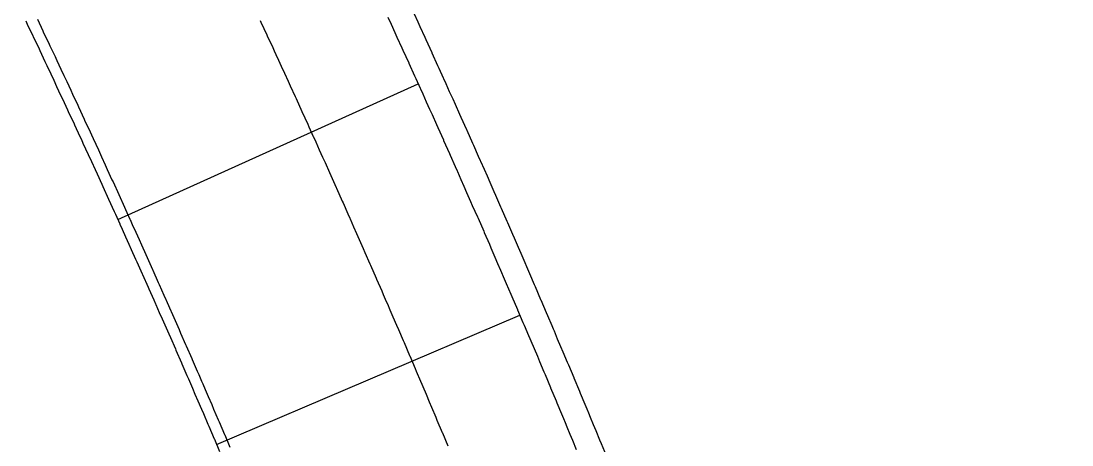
# Model space of a CAD drawing. Extents: x 2145147 to 2158018, y 137519 to 148068.
# Drawn here: x 2150662.5 to 2150725.2, y 141970.2 to 141995.5 of the extents above; entities that cross this region are included whole.
import ezdxf

# ---------------------------------------------------------------- set-up
doc = ezdxf.new("R2010")
doc.units = 0
for name, color, linetype in [('PR_Curb_Back', 7, 'Continuous'), ('PR_Curb_Face', 7, 'Continuous'), ('PR_Joint_Contraction', 7, 'Continuous'), ('PR_Joint_Long', 7, 'Continuous'), ('PR_Parapet', 7, 'Continuous'), ('PR_Phasing_Pavement_6', 7, 'Continuous'), ('PR_Road_Shoulder', 7, 'Continuous')]:
    doc.layers.add(name, color=color, linetype=linetype)

msp = doc.modelspace()

# ---------------------------------------------------------------- linework, layer by layer
at = {"layer": 'PR_Curb_Back'}
msp.add_lwpolyline([(2150662.807, 141995.494), (2150662.895, 141995.307), (2150663.226, 141994.609), (2150663.247, 141994.564), (2150663.598, 141993.819), (2150663.643, 141993.725), (2150663.949, 141993.074), (2150663.99, 141992.986), (2150664.059, 141992.84), (2150664.298, 141992.329), (2150664.474, 141991.954), (2150664.647, 141991.584), (2150664.887, 141991.067), (2150664.994, 141990.838), (2150665.3, 141990.18), (2150665.341, 141990.092), (2150665.687, 141989.345), (2150665.711, 141989.293), (2150666.032, 141988.598), (2150666.121, 141988.405), (2150666.218, 141988.193), (2150666.376, 141987.85), (2150666.529, 141987.516), (2150666.719, 141987.102), (2150666.936, 141986.627), (2150667.061, 141986.354), (2150667.343, 141985.737), (2150667.403, 141985.605), (2150667.743, 141984.856), (2150667.747, 141984.846), (2150668.083, 141984.106), (2150668.151, 141983.956), (2150668.41, 141983.383), (2150668.422, 141983.356), (2150668.553, 141983.064), (2150668.76, 141982.606), (2150668.955, 141982.172), (2150669.097, 141981.855), (2150669.355, 141981.279), (2150669.433, 141981.104), (2150669.753, 141980.386), (2150669.768, 141980.352), (2150670.103, 141979.6), (2150670.151, 141979.492), (2150670.436, 141978.848), (2150670.547, 141978.598), (2150670.565, 141978.556), (2150670.769, 141978.095), (2150670.942, 141977.703), (2150671.101, 141977.342), (2150671.335, 141976.808), (2150671.431, 141976.589), (2150671.728, 141975.912), (2150671.761, 141975.835), (2150672.09, 141975.08), (2150672.119, 141975.015), (2150672.419, 141974.326), (2150672.509, 141974.118), (2150672.684, 141973.713), (2150672.746, 141973.571), (2150672.897, 141973.221), (2150673.072, 141972.815), (2150673.285, 141972.322), (2150673.398, 141972.059), (2150673.671, 141971.424), (2150673.723, 141971.303), (2150674.046, 141970.546), (2150674.056, 141970.525), (2150674.369, 141969.79)], dxfattribs=at)
msp.add_lwpolyline([(2150662.807, 141995.494), (2150662.895, 141995.307), (2150663.226, 141994.609), (2150663.247, 141994.564), (2150663.598, 141993.819), (2150663.643, 141993.725), (2150663.949, 141993.074), (2150663.99, 141992.986), (2150664.059, 141992.84), (2150664.298, 141992.329), (2150664.474, 141991.954), (2150664.647, 141991.584), (2150664.887, 141991.067), (2150664.994, 141990.838), (2150665.3, 141990.18), (2150665.341, 141990.092), (2150665.687, 141989.345), (2150665.711, 141989.293), (2150666.032, 141988.598), (2150666.121, 141988.405), (2150666.218, 141988.193), (2150666.376, 141987.85), (2150666.529, 141987.516), (2150666.719, 141987.102), (2150666.936, 141986.627), (2150667.061, 141986.354), (2150667.343, 141985.737), (2150667.403, 141985.605), (2150667.743, 141984.856), (2150667.747, 141984.846), (2150668.083, 141984.106), (2150668.151, 141983.956), (2150668.41, 141983.383), (2150668.422, 141983.356), (2150668.553, 141983.064), (2150668.76, 141982.606), (2150668.955, 141982.172), (2150669.097, 141981.855), (2150669.355, 141981.279), (2150669.433, 141981.104), (2150669.753, 141980.386), (2150669.768, 141980.352), (2150670.103, 141979.6), (2150670.151, 141979.492), (2150670.436, 141978.848), (2150670.547, 141978.598), (2150670.565, 141978.556), (2150670.769, 141978.095), (2150670.942, 141977.703), (2150671.101, 141977.342), (2150671.335, 141976.808), (2150671.431, 141976.589), (2150671.728, 141975.912), (2150671.761, 141975.835), (2150672.09, 141975.08), (2150672.119, 141975.015), (2150672.419, 141974.326), (2150672.509, 141974.118), (2150672.684, 141973.713), (2150672.746, 141973.571), (2150672.897, 141973.221), (2150673.072, 141972.815), (2150673.285, 141972.322), (2150673.398, 141972.059), (2150673.671, 141971.424), (2150673.723, 141971.303), (2150674.046, 141970.546), (2150674.056, 141970.525), (2150674.369, 141969.79)], dxfattribs=at)
at = {"layer": 'PR_Curb_Face'}
msp.add_lwpolyline([(2150663.498, 141995.593), (2150663.828, 141994.894), (2150663.85, 141994.848), (2150664.202, 141994.103), (2150664.246, 141994.009), (2150664.552, 141993.358), (2150664.594, 141993.27), (2150664.663, 141993.123), (2150664.902, 141992.612), (2150665.078, 141992.236), (2150665.251, 141991.866), (2150665.492, 141991.349), (2150665.599, 141991.119), (2150665.904, 141990.461), (2150665.946, 141990.372), (2150666.292, 141989.625), (2150666.316, 141989.573), (2150666.637, 141988.877), (2150666.726, 141988.684), (2150666.824, 141988.471), (2150666.981, 141988.128), (2150667.135, 141987.794), (2150667.325, 141987.38), (2150667.543, 141986.904), (2150667.668, 141986.631), (2150667.949, 141986.013), (2150668.009, 141985.881), (2150668.35, 141985.131), (2150668.355, 141985.122), (2150668.69, 141984.381), (2150668.759, 141984.23), (2150669.018, 141983.657), (2150669.03, 141983.63), (2150669.161, 141983.338), (2150669.368, 141982.879), (2150669.563, 141982.445), (2150669.705, 141982.128), (2150669.963, 141981.551), (2150670.042, 141981.376), (2150670.362, 141980.657), (2150670.377, 141980.623), (2150670.712, 141979.871), (2150670.76, 141979.763), (2150671.046, 141979.118), (2150671.156, 141978.868), (2150671.175, 141978.825), (2150671.379, 141978.364), (2150671.552, 141977.972), (2150671.711, 141977.61), (2150671.946, 141977.076), (2150672.042, 141976.856), (2150672.339, 141976.179), (2150672.372, 141976.102), (2150672.702, 141975.347), (2150672.73, 141975.281), (2150673.03, 141974.591), (2150673.12, 141974.384), (2150673.296, 141973.978), (2150673.358, 141973.835), (2150673.509, 141973.485), (2150673.685, 141973.079), (2150673.897, 141972.586), (2150674.01, 141972.323), (2150674.284, 141971.687), (2150674.335, 141971.566), (2150674.659, 141970.808), (2150674.669, 141970.786), (2150674.983, 141970.051)], dxfattribs=at)
msp.add_lwpolyline([(2150663.498, 141995.593), (2150663.828, 141994.894), (2150663.85, 141994.848), (2150664.202, 141994.103), (2150664.246, 141994.009), (2150664.552, 141993.358), (2150664.594, 141993.27), (2150664.663, 141993.123), (2150664.902, 141992.612), (2150665.078, 141992.236), (2150665.251, 141991.866), (2150665.492, 141991.349), (2150665.599, 141991.119), (2150665.904, 141990.461), (2150665.946, 141990.372), (2150666.292, 141989.625), (2150666.316, 141989.573), (2150666.637, 141988.877), (2150666.726, 141988.684), (2150666.824, 141988.471), (2150666.981, 141988.128), (2150667.135, 141987.794), (2150667.325, 141987.38), (2150667.543, 141986.904), (2150667.668, 141986.631), (2150667.949, 141986.013), (2150668.009, 141985.881), (2150668.35, 141985.131), (2150668.355, 141985.122), (2150668.69, 141984.381), (2150668.759, 141984.23), (2150669.018, 141983.657), (2150669.03, 141983.63), (2150669.161, 141983.338), (2150669.368, 141982.879), (2150669.563, 141982.445), (2150669.705, 141982.128), (2150669.963, 141981.551), (2150670.042, 141981.376), (2150670.362, 141980.657), (2150670.377, 141980.623), (2150670.712, 141979.871), (2150670.76, 141979.763), (2150671.046, 141979.118), (2150671.156, 141978.868), (2150671.175, 141978.825), (2150671.379, 141978.364), (2150671.552, 141977.972), (2150671.711, 141977.61), (2150671.946, 141977.076), (2150672.042, 141976.856), (2150672.339, 141976.179), (2150672.372, 141976.102), (2150672.702, 141975.347), (2150672.73, 141975.281), (2150673.03, 141974.591), (2150673.12, 141974.384), (2150673.296, 141973.978), (2150673.358, 141973.835), (2150673.509, 141973.485), (2150673.685, 141973.079), (2150673.897, 141972.586), (2150674.01, 141972.323), (2150674.284, 141971.687), (2150674.335, 141971.566), (2150674.659, 141970.808), (2150674.669, 141970.786), (2150674.983, 141970.051)], dxfattribs=at)
at = {"layer": 'PR_Joint_Contraction'}
for p, q in [((2150668.292, 141983.643), (2150686.209, 141991.745)), ((2150668.292, 141983.643), (2150686.209, 141991.745)), ((2150674.19, 141970.209), (2150692.273, 141977.934)), ((2150674.19, 141970.209), (2150692.273, 141977.934))]:
    msp.add_line(p, q, dxfattribs=at)
at = {"layer": 'PR_Joint_Long'}
msp.add_lwpolyline([(2150676.79, 141995.511), (2150676.831, 141995.422), (2150677.184, 141994.66), (2150677.208, 141994.609), (2150677.535, 141993.9), (2150677.625, 141993.704), (2150677.725, 141993.488), (2150677.885, 141993.139), (2150678.041, 141992.799), (2150678.235, 141992.378), (2150678.456, 141991.894), (2150678.583, 141991.616), (2150678.87, 141990.987), (2150678.93, 141990.854), (2150679.278, 141990.09), (2150679.281, 141990.082), (2150679.624, 141989.327), (2150679.692, 141989.175), (2150679.956, 141988.59), (2150679.968, 141988.564), (2150680.102, 141988.267), (2150680.312, 141987.8), (2150680.511, 141987.358), (2150680.655, 141987.036), (2150680.918, 141986.449), (2150680.997, 141986.272), (2150681.324, 141985.54), (2150681.339, 141985.507), (2150681.68, 141984.74), (2150681.728, 141984.631), (2150682.019, 141983.974), (2150682.132, 141983.72), (2150682.15, 141983.678), (2150682.358, 141983.208), (2150682.534, 141982.809), (2150682.695, 141982.442), (2150682.935, 141981.897), (2150683.032, 141981.675), (2150683.334, 141980.985), (2150683.368, 141980.907), (2150683.704, 141980.138), (2150683.732, 141980.073), (2150684.038, 141979.37), (2150684.129, 141979.159), (2150684.308, 141978.747), (2150684.371, 141978.602), (2150684.525, 141978.245), (2150684.703, 141977.833), (2150684.919, 141977.331), (2150685.034, 141977.063), (2150685.312, 141976.416), (2150685.365, 141976.294), (2150685.695, 141975.522), (2150685.704, 141975.501), (2150686.024, 141974.752), (2150686.094, 141974.585), (2150686.351, 141973.981), (2150686.428, 141973.8), (2150686.484, 141973.668), (2150686.678, 141973.21), (2150686.872, 141972.751), (2150687.004, 141972.438), (2150687.259, 141971.833), (2150687.329, 141971.666), (2150687.644, 141970.914), (2150687.653, 141970.894), (2150687.977, 141970.12)], dxfattribs=at)
msp.add_lwpolyline([(2150676.79, 141995.511), (2150676.831, 141995.422), (2150677.184, 141994.66), (2150677.208, 141994.609), (2150677.535, 141993.9), (2150677.625, 141993.704), (2150677.725, 141993.488), (2150677.885, 141993.139), (2150678.041, 141992.799), (2150678.235, 141992.378), (2150678.456, 141991.894), (2150678.583, 141991.616), (2150678.87, 141990.987), (2150678.93, 141990.854), (2150679.278, 141990.09), (2150679.281, 141990.082), (2150679.624, 141989.327), (2150679.692, 141989.175), (2150679.956, 141988.59), (2150679.968, 141988.564), (2150680.102, 141988.267), (2150680.312, 141987.8), (2150680.511, 141987.358), (2150680.655, 141987.036), (2150680.918, 141986.449), (2150680.997, 141986.272), (2150681.324, 141985.54), (2150681.339, 141985.507), (2150681.68, 141984.74), (2150681.728, 141984.631), (2150682.019, 141983.974), (2150682.132, 141983.72), (2150682.15, 141983.678), (2150682.358, 141983.208), (2150682.534, 141982.809), (2150682.695, 141982.442), (2150682.935, 141981.897), (2150683.032, 141981.675), (2150683.334, 141980.985), (2150683.368, 141980.907), (2150683.704, 141980.138), (2150683.732, 141980.073), (2150684.038, 141979.37), (2150684.129, 141979.159), (2150684.308, 141978.747), (2150684.371, 141978.602), (2150684.525, 141978.245), (2150684.703, 141977.833), (2150684.919, 141977.331), (2150685.034, 141977.063), (2150685.312, 141976.416), (2150685.365, 141976.294), (2150685.695, 141975.522), (2150685.704, 141975.501), (2150686.024, 141974.752), (2150686.094, 141974.585), (2150686.351, 141973.981), (2150686.428, 141973.8), (2150686.484, 141973.668), (2150686.678, 141973.21), (2150686.872, 141972.751), (2150687.004, 141972.438), (2150687.259, 141971.833), (2150687.329, 141971.666), (2150687.644, 141970.914), (2150687.653, 141970.894), (2150687.977, 141970.12)], dxfattribs=at)
at = {"layer": 'PR_Parapet'}
msp.add_lwpolyline([(2150685.965, 141995.92), (2150686.189, 141995.43), (2150686.318, 141995.149), (2150686.608, 141994.513), (2150686.67, 141994.377), (2150687.021, 141993.605), (2150687.025, 141993.596), (2150687.371, 141992.833), (2150687.441, 141992.678), (2150687.707, 141992.088), (2150687.72, 141992.06), (2150687.855, 141991.76), (2150688.068, 141991.287), (2150688.268, 141990.84), (2150688.415, 141990.514), (2150688.68, 141989.921), (2150688.761, 141989.74), (2150689.091, 141989.001), (2150689.107, 141988.966), (2150689.451, 141988.191), (2150689.501, 141988.08), (2150689.795, 141987.416), (2150689.909, 141987.159), (2150689.928, 141987.115), (2150690.137, 141986.641), (2150690.316, 141986.237), (2150690.479, 141985.865), (2150690.721, 141985.314), (2150690.82, 141985.088), (2150691.125, 141984.391), (2150691.16, 141984.312), (2150691.499, 141983.535), (2150691.528, 141983.468), (2150691.837, 141982.757), (2150691.93, 141982.543), (2150692.111, 141982.126), (2150692.174, 141981.979), (2150692.33, 141981.619), (2150692.511, 141981.201), (2150692.729, 141980.693), (2150692.846, 141980.422), (2150693.127, 141979.767), (2150693.181, 141979.643), (2150693.514, 141978.864), (2150693.524, 141978.841), (2150693.847, 141978.084), (2150693.919, 141977.914), (2150694.178, 141977.304), (2150694.256, 141977.121), (2150694.313, 141976.987), (2150694.509, 141976.523), (2150694.706, 141976.059), (2150694.839, 141975.742), (2150695.097, 141975.13), (2150695.168, 141974.961), (2150695.487, 141974.201), (2150695.496, 141974.179), (2150695.823, 141973.397), (2150695.876, 141973.271), (2150696.15, 141972.614), (2150696.263, 141972.341), (2150696.364, 141972.099), (2150696.475, 141971.831), (2150696.649, 141971.41), (2150696.799, 141971.048), (2150697.034, 141970.479), (2150697.123, 141970.264), (2150697.418, 141969.547)], dxfattribs=at)
msp.add_lwpolyline([(2150685.965, 141995.92), (2150686.189, 141995.43), (2150686.318, 141995.149), (2150686.608, 141994.513), (2150686.67, 141994.377), (2150687.021, 141993.605), (2150687.025, 141993.596), (2150687.371, 141992.833), (2150687.441, 141992.678), (2150687.707, 141992.088), (2150687.72, 141992.06), (2150687.855, 141991.76), (2150688.068, 141991.287), (2150688.268, 141990.84), (2150688.415, 141990.514), (2150688.68, 141989.921), (2150688.761, 141989.74), (2150689.091, 141989.001), (2150689.107, 141988.966), (2150689.451, 141988.191), (2150689.501, 141988.08), (2150689.795, 141987.416), (2150689.909, 141987.159), (2150689.928, 141987.115), (2150690.137, 141986.641), (2150690.316, 141986.237), (2150690.479, 141985.865), (2150690.721, 141985.314), (2150690.82, 141985.088), (2150691.125, 141984.391), (2150691.16, 141984.312), (2150691.499, 141983.535), (2150691.528, 141983.468), (2150691.837, 141982.757), (2150691.93, 141982.543), (2150692.111, 141982.126), (2150692.174, 141981.979), (2150692.33, 141981.619), (2150692.511, 141981.201), (2150692.729, 141980.693), (2150692.846, 141980.422), (2150693.127, 141979.767), (2150693.181, 141979.643), (2150693.514, 141978.864), (2150693.524, 141978.841), (2150693.847, 141978.084), (2150693.919, 141977.914), (2150694.178, 141977.304), (2150694.256, 141977.121), (2150694.313, 141976.987), (2150694.509, 141976.523), (2150694.706, 141976.059), (2150694.839, 141975.742), (2150695.097, 141975.13), (2150695.168, 141974.961), (2150695.487, 141974.201), (2150695.496, 141974.179), (2150695.823, 141973.397), (2150695.876, 141973.271), (2150696.15, 141972.614), (2150696.263, 141972.341), (2150696.364, 141972.099), (2150696.475, 141971.831), (2150696.649, 141971.41), (2150696.799, 141971.048), (2150697.034, 141970.479), (2150697.123, 141970.264), (2150697.418, 141969.547)], dxfattribs=at)
at = {"layer": 'PR_Phasing_Pavement_6'}
for centre, radius, start, end in [((2149618.967, 141712.092), 1145.916, 0.501492, 56.564348), ((2149618.967, 141712.092), 1173.916, 12.107089, 25.758784), ((2149618.967, 141712.092), 1169.916, 7.998193, 25.758784), ((2150237.477, 141697.24), 490.465, 1.64726, 35.98602), ((2150237.477, 141697.24), 491.131, 1.64726, 35.98602)]:
    msp.add_arc(centre, radius, start, end, dxfattribs=at)
at = {"layer": 'PR_Road_Shoulder'}
msp.add_lwpolyline([(2150684.4, 141995.718), (2150684.595, 141995.292), (2150684.819, 141994.803), (2150684.947, 141994.523), (2150685.237, 141993.889), (2150685.298, 141993.753), (2150685.649, 141992.983), (2150685.653, 141992.973), (2150685.998, 141992.212), (2150686.068, 141992.057), (2150686.334, 141991.468), (2150686.346, 141991.441), (2150686.482, 141991.141), (2150686.694, 141990.67), (2150686.894, 141990.224), (2150687.04, 141989.898), (2150687.305, 141989.306), (2150687.386, 141989.125), (2150687.715, 141988.388), (2150687.73, 141988.353), (2150688.074, 141987.58), (2150688.123, 141987.469), (2150688.417, 141986.806), (2150688.531, 141986.549), (2150688.55, 141986.506), (2150688.759, 141986.032), (2150688.937, 141985.629), (2150689.1, 141985.258), (2150689.341, 141984.709), (2150689.44, 141984.483), (2150689.745, 141983.788), (2150689.779, 141983.708), (2150690.118, 141982.933), (2150690.147, 141982.866), (2150690.455, 141982.157), (2150690.548, 141981.944), (2150690.728, 141981.527), (2150690.792, 141981.381), (2150690.947, 141981.021), (2150691.127, 141980.604), (2150691.346, 141980.098), (2150691.462, 141979.827), (2150691.743, 141979.174), (2150691.796, 141979.05), (2150692.129, 141978.272), (2150692.138, 141978.249), (2150692.461, 141977.494), (2150692.533, 141977.324), (2150692.792, 141976.715), (2150692.869, 141976.532), (2150692.926, 141976.399), (2150693.122, 141975.936), (2150693.318, 141975.473), (2150693.451, 141975.157), (2150693.708, 141974.546), (2150693.779, 141974.377), (2150694.097, 141973.619), (2150694.107, 141973.597), (2150694.433, 141972.816), (2150694.485, 141972.691), (2150694.759, 141972.035), (2150694.872, 141971.763), (2150694.972, 141971.521), (2150695.083, 141971.254), (2150695.257, 141970.834), (2150695.407, 141970.472), (2150695.641, 141969.904)], dxfattribs=at)
msp.add_lwpolyline([(2150684.4, 141995.718), (2150684.595, 141995.292), (2150684.819, 141994.803), (2150684.947, 141994.523), (2150685.237, 141993.889), (2150685.298, 141993.753), (2150685.649, 141992.983), (2150685.653, 141992.973), (2150685.998, 141992.212), (2150686.068, 141992.057), (2150686.334, 141991.468), (2150686.346, 141991.441), (2150686.482, 141991.141), (2150686.694, 141990.67), (2150686.894, 141990.224), (2150687.04, 141989.898), (2150687.305, 141989.306), (2150687.386, 141989.125), (2150687.715, 141988.388), (2150687.73, 141988.353), (2150688.074, 141987.58), (2150688.123, 141987.469), (2150688.417, 141986.806), (2150688.531, 141986.549), (2150688.55, 141986.506), (2150688.759, 141986.032), (2150688.937, 141985.629), (2150689.1, 141985.258), (2150689.341, 141984.709), (2150689.44, 141984.483), (2150689.745, 141983.788), (2150689.779, 141983.708), (2150690.118, 141982.933), (2150690.147, 141982.866), (2150690.455, 141982.157), (2150690.548, 141981.944), (2150690.728, 141981.527), (2150690.792, 141981.381), (2150690.947, 141981.021), (2150691.127, 141980.604), (2150691.346, 141980.098), (2150691.462, 141979.827), (2150691.743, 141979.174), (2150691.796, 141979.05), (2150692.129, 141978.272), (2150692.138, 141978.249), (2150692.461, 141977.494), (2150692.533, 141977.324), (2150692.792, 141976.715), (2150692.869, 141976.532), (2150692.926, 141976.399), (2150693.122, 141975.936), (2150693.318, 141975.473), (2150693.451, 141975.157), (2150693.708, 141974.546), (2150693.779, 141974.377), (2150694.097, 141973.619), (2150694.107, 141973.597), (2150694.433, 141972.816), (2150694.485, 141972.691), (2150694.759, 141972.035), (2150694.872, 141971.763), (2150694.972, 141971.521), (2150695.083, 141971.254), (2150695.257, 141970.834), (2150695.407, 141970.472), (2150695.641, 141969.904)], dxfattribs=at)

doc.saveas('drawing.dxf')
